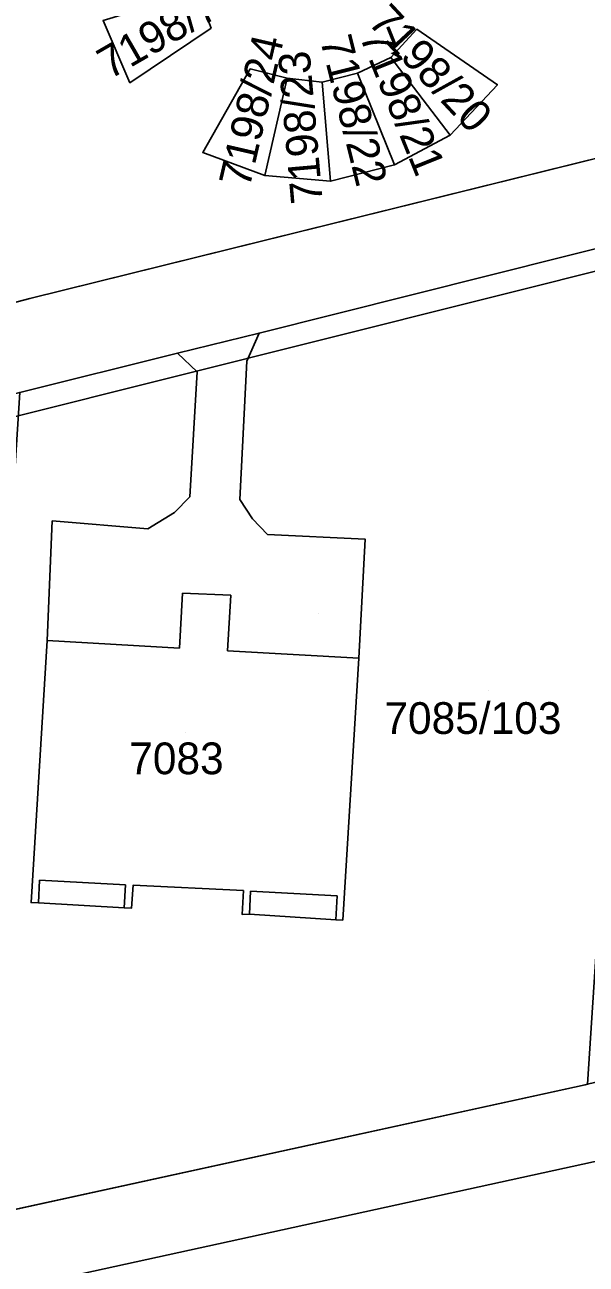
# Model space of a CAD drawing. Extents: x -266199 to -261993, y -1239047 to -1235108.
# Drawn here: x -263601.9 to -263566.5, y -1236679 to -1236600.9 of the extents above; entities that cross this region are included whole.
import ezdxf

# ---------------------------------------------------------------- set-up
doc = ezdxf.new("R2010")
doc.units = 0
for name, color, linetype in [('body_kn', 7, 'Continuous'), ('kladpar_druhypozemkov', 7, 'Continuous'), ('kladpar_hranice', 7, 'Continuous'), ('kladpar_parcelnecisla', 7, 'Continuous'), ('kladpar_plochy', 7, 'Continuous'), ('linie', 7, 'Continuous'), ('zappar_hrandruhpozemk', 7, 'Continuous')]:
    doc.layers.add(name, color=color, linetype=linetype)

msp = doc.modelspace()

# ---------------------------------------------------------------- linework, layer by layer
at = {"layer": 'body_kn'}
for p, q in [((-263590.13, -1236601.07), (-263590.13, -1236601.07)), ((-263577.17, -1236601.14), (-263577.17, -1236601.14)), ((-263577.17, -1236601.14), (-263577.17, -1236601.14)), ((-263578.82, -1236602.93), (-263578.82, -1236602.93)), ((-263587.67, -1236603.64), (-263587.67, -1236603.64)), ((-263587.67, -1236603.64), (-263587.67, -1236603.64)), ((-263580.9, -1236603.91), (-263580.9, -1236603.91)), ((-263595.24, -1236604.51), (-263595.24, -1236604.51)), ((-263595.24, -1236604.51), (-263595.24, -1236604.51)), ((-263585.33, -1236604.23), (-263585.33, -1236604.23)), ((-263585.33, -1236604.23), (-263585.33, -1236604.23)), ((-263583.13, -1236604.48), (-263583.13, -1236604.48)), ((-263583.13, -1236604.48), (-263583.13, -1236604.48)), ((-263572.1, -1236604.64), (-263572.1, -1236604.64)), ((-263575.08, -1236607.81), (-263575.08, -1236607.81)), ((-263575.08, -1236607.81), (-263575.08, -1236607.81)), ((-263590.66, -1236608.91), (-263590.66, -1236608.91)), ((-263578.58, -1236609.68), (-263578.58, -1236609.68)), ((-263586.75, -1236610.36), (-263586.75, -1236610.36)), ((-263582.61, -1236610.72), (-263582.61, -1236610.72)), ((-263601.55, -1236618.12), (-263601.55, -1236618.12)), ((-263587.11, -1236620.29), (-263587.11, -1236620.29)), ((-263592.24, -1236621.55), (-263592.24, -1236621.55)), ((-263587.88, -1236622.07), (-263587.88, -1236622.07)), ((-263591.01, -1236622.74), (-263591.01, -1236622.74)), ((-263591.48, -1236630.62), (-263591.48, -1236630.62)), ((-263588.33, -1236630.79), (-263588.33, -1236630.79)), ((-263592.43, -1236631.61), (-263592.43, -1236631.61)), ((-263587.52, -1236632.01), (-263587.52, -1236632.01)), ((-263600.14, -1236632.13), (-263600.14, -1236632.13)), ((-263594.12, -1236632.63), (-263594.12, -1236632.63)), ((-263586.58, -1236632.98), (-263586.58, -1236632.98)), ((-263580.42, -1236633.29), (-263580.42, -1236633.29)), ((-263591.94, -1236636.68), (-263591.94, -1236636.68)), ((-263588.89, -1236636.82), (-263588.89, -1236636.82)), ((-263600.46, -1236639.68), (-263600.46, -1236639.68)), ((-263592.13, -1236640.15), (-263592.13, -1236640.15)), ((-263589.09, -1236640.32), (-263589.09, -1236640.32)), ((-263580.82, -1236640.78), (-263580.82, -1236640.78)), ((-263580.82, -1236640.78), (-263580.82, -1236640.78)), ((-263600.94, -1236654.78), (-263600.94, -1236654.78)), ((-263595.52, -1236655.08), (-263595.52, -1236655.08)), ((-263595.05, -1236655.1), (-263595.05, -1236655.1)), ((-263588.1, -1236655.44), (-263588.1, -1236655.44)), ((-263587.64, -1236655.47), (-263587.64, -1236655.47)), ((-263601.47, -1236656.19), (-263601.47, -1236656.19)), ((-263601.01, -1236656.2), (-263601.01, -1236656.2)), ((-263582.2, -1236655.77), (-263582.2, -1236655.77)), ((-263595.61, -1236656.53), (-263595.61, -1236656.53)), ((-263595.61, -1236656.53), (-263595.61, -1236656.53)), ((-263595.14, -1236656.54), (-263595.14, -1236656.54)), ((-263588.18, -1236656.94), (-263588.18, -1236656.94)), ((-263587.72, -1236656.93), (-263587.72, -1236656.93)), ((-263587.72, -1236656.93), (-263587.72, -1236656.93)), ((-263582.28, -1236657.27), (-263582.28, -1236657.27)), ((-263581.84, -1236657.29), (-263581.84, -1236657.29)), ((-263566.58, -1236667.68), (-263566.58, -1236667.68))]:
    msp.add_line(p, q, dxfattribs=at)
at = {"layer": 'kladpar_druhypozemkov'}
for p, q in [((-263575.47, -1236603.53), (-263575.47, -1236603.53)), ((-263577.56, -1236605.91), (-263577.56, -1236605.91)), ((-263588.28, -1236606.75), (-263588.28, -1236606.75)), ((-263585.16, -1236607.54), (-263585.16, -1236607.54)), ((-263580.29, -1236607.54), (-263580.29, -1236607.54)), ((-263583.38, -1236637.94), (-263583.38, -1236637.94)), ((-263572.67, -1236642.8), (-263572.67, -1236642.8)), ((-263591.77, -1236645.5), (-263591.77, -1236645.5))]:
    msp.add_line(p, q, dxfattribs=at)
at = {"layer": 'kladpar_hranice'}
msp.add_line((-263580.82, -1236640.78), (-263581.84, -1236657.29), dxfattribs=at)
for points in [[(-263530.98, -1236600.62), (-263601.55, -1236618.12), (-263642.35, -1236628.54), (-263644.19, -1236628.96), (-263671.45, -1236635.78), (-263672.4, -1236632.76), (-263671.36, -1236630.6), (-263668.39, -1236629.81), (-263665.3, -1236628.98), (-263662.5, -1236628.23), (-263659.68, -1236627.47), (-263656.79, -1236626.7), (-263653.84, -1236625.91), (-263655.38, -1236620.13), (-263658.31, -1236620.91), (-263661.21, -1236621.69), (-263664.04, -1236622.44), (-263666.83, -1236623.18), (-263669.89, -1236624), (-263668.82, -1236622.01), (-263656.13, -1236613.16), (-263652.65, -1236609.13), (-263636.73, -1236565.67)], [(-263595.24, -1236604.51), (-263596.93, -1236600.58), (-263591.01, -1236598.78), (-263590.13, -1236601.07), (-263595.24, -1236604.51)], [(-263596.93, -1236600.58), (-263595.24, -1236604.51), (-263590.13, -1236601.07), (-263591.01, -1236598.78)], [(-263818.23, -1236668.04), (-263674.85, -1236633.55), (-263672.4, -1236632.76), (-263671.45, -1236635.78), (-263644.19, -1236628.96), (-263642.35, -1236628.54), (-263601.55, -1236618.12), (-263530.98, -1236600.62)], [(-263529.92, -1236600.16), (-263533.65, -1236606.02), (-263533.22, -1236606.88), (-263549.31, -1236610.77), (-263554.3, -1236612.06), (-263562.93, -1236614.23), (-263587.11, -1236620.29), (-263592.24, -1236621.55), (-263602.18, -1236624.03), (-263624.77, -1236629.66), (-263628.67, -1236630.7), (-263629.53, -1236630.92), (-263641.26, -1236633.86), (-263666.84, -1236640.26), (-263671.97, -1236641.58), (-263682.31, -1236644.18), (-263709.57, -1236651.04), (-263714.55, -1236652.26), (-263723.38, -1236654.51), (-263751.32, -1236661.62)], [(-263585.33, -1236604.23), (-263587.67, -1236603.64), (-263590.66, -1236608.91), (-263586.75, -1236610.36), (-263582.61, -1236610.72), (-263578.58, -1236609.68), (-263575.08, -1236607.81), (-263572.1, -1236604.64), (-263577.17, -1236601.14), (-263578.82, -1236602.93), (-263580.9, -1236603.91), (-263583.13, -1236604.48), (-263585.33, -1236604.23)], [(-263577.17, -1236601.14), (-263572.1, -1236604.64), (-263575.08, -1236607.81), (-263578.82, -1236602.93), (-263577.17, -1236601.14)], [(-263575.08, -1236607.81), (-263578.58, -1236609.68), (-263580.9, -1236603.91), (-263578.82, -1236602.93), (-263575.08, -1236607.81)], [(-263587.67, -1236603.64), (-263585.33, -1236604.23), (-263586.75, -1236610.36), (-263590.66, -1236608.91), (-263587.67, -1236603.64)], [(-263583.13, -1236604.48), (-263580.9, -1236603.91), (-263578.58, -1236609.68), (-263582.61, -1236610.72), (-263583.13, -1236604.48)], [(-263585.33, -1236604.23), (-263583.13, -1236604.48), (-263582.61, -1236610.72), (-263586.75, -1236610.36), (-263585.33, -1236604.23)], [(-263562.93, -1236614.23), (-263566.43, -1236667.64), (-263566.58, -1236667.68), (-263605.51, -1236676.19), (-263602.18, -1236624.03), (-263592.24, -1236621.55), (-263591.01, -1236622.74), (-263591.48, -1236630.62), (-263592.43, -1236631.61), (-263594.12, -1236632.63), (-263600.14, -1236632.13), (-263600.46, -1236639.68), (-263601.47, -1236656.19)], [(-263581.84, -1236657.29), (-263580.82, -1236640.78), (-263580.42, -1236633.29), (-263586.58, -1236632.98), (-263587.52, -1236632.01), (-263588.33, -1236630.79), (-263587.88, -1236622.07), (-263587.11, -1236620.29), (-263562.93, -1236614.23)], [(-263601.47, -1236656.19), (-263600.46, -1236639.68), (-263600.14, -1236632.13), (-263594.12, -1236632.63), (-263592.43, -1236631.61), (-263591.48, -1236630.62), (-263591.01, -1236622.74), (-263592.24, -1236621.55), (-263587.11, -1236620.29), (-263587.88, -1236622.07), (-263588.33, -1236630.79), (-263587.52, -1236632.01), (-263586.58, -1236632.98), (-263580.42, -1236633.29), (-263580.82, -1236640.78)], [(-263595.14, -1236656.54), (-263595.05, -1236655.1), (-263588.1, -1236655.44), (-263588.18, -1236656.94)], [(-263588.18, -1236656.94), (-263588.1, -1236655.44), (-263595.05, -1236655.1), (-263595.14, -1236656.54)], [(-263601.47, -1236656.19), (-263601.01, -1236656.2), (-263595.61, -1236656.53), (-263595.14, -1236656.54)], [(-263595.14, -1236656.54), (-263595.61, -1236656.53), (-263601.01, -1236656.2), (-263601.47, -1236656.19)], [(-263588.18, -1236656.94), (-263587.72, -1236656.93), (-263582.28, -1236657.27), (-263581.84, -1236657.29)], [(-263581.84, -1236657.29), (-263582.28, -1236657.27), (-263587.72, -1236656.93), (-263588.18, -1236656.94)], [(-263519.71, -1236669.67), (-263530.05, -1236672), (-263545.19, -1236675.4), (-263560.15, -1236678.77), (-263575.39, -1236682.2), (-263590.24, -1236685.54), (-263606.64, -1236689.23), (-263619.66, -1236692.16), (-263636.77, -1236696.02), (-263650.43, -1236699.09), (-263665.43, -1236702.47), (-263681.59, -1236706.1), (-263696.02, -1236709.35), (-263706.81, -1236711.78), (-263716.68, -1236714), (-263718.15, -1236705.82), (-263719.02, -1236701.01), (-263684.43, -1236693.45), (-263644.25, -1236684.66), (-263605.51, -1236676.19), (-263566.58, -1236667.68), (-263566.43, -1236667.64), (-263522.32, -1236657.09), (-263519.71, -1236669.67)]]:
    msp.add_lwpolyline(points, dxfattribs=at)
at = {"layer": 'kladpar_plochy'}
for p, q in [((-263590.13, -1236601.07), (-263591.01, -1236598.78)), ((-263530.98, -1236600.62), (-263601.55, -1236618.12)), ((-263596.93, -1236600.58), (-263595.24, -1236604.51)), ((-263595.24, -1236604.51), (-263590.13, -1236601.07)), ((-263577.17, -1236601.14), (-263578.82, -1236602.93)), ((-263572.1, -1236604.64), (-263577.17, -1236601.14)), ((-263578.82, -1236602.93), (-263580.9, -1236603.91)), ((-263587.67, -1236603.64), (-263590.66, -1236608.91)), ((-263585.33, -1236604.23), (-263587.67, -1236603.64)), ((-263580.9, -1236603.91), (-263583.13, -1236604.48)), ((-263583.13, -1236604.48), (-263585.33, -1236604.23)), ((-263575.08, -1236607.81), (-263572.1, -1236604.64)), ((-263578.58, -1236609.68), (-263575.08, -1236607.81)), ((-263590.66, -1236608.91), (-263586.75, -1236610.36)), ((-263582.61, -1236610.72), (-263578.58, -1236609.68)), ((-263586.75, -1236610.36), (-263582.61, -1236610.72)), ((-263601.55, -1236618.12), (-263642.35, -1236628.54)), ((-263605.51, -1236676.19), (-263566.58, -1236667.68)), ((-263566.58, -1236667.68), (-263566.43, -1236667.64))]:
    msp.add_line(p, q, dxfattribs=at)
for points in [[(-263595.24, -1236604.51), (-263596.93, -1236600.58), (-263591.01, -1236598.78), (-263590.13, -1236601.07)], [(-263577.17, -1236601.14), (-263572.1, -1236604.64), (-263575.08, -1236607.81), (-263578.82, -1236602.93)], [(-263575.08, -1236607.81), (-263578.58, -1236609.68), (-263580.9, -1236603.91), (-263578.82, -1236602.93)], [(-263587.67, -1236603.64), (-263585.33, -1236604.23), (-263586.75, -1236610.36), (-263590.66, -1236608.91)], [(-263583.13, -1236604.48), (-263580.9, -1236603.91), (-263578.58, -1236609.68), (-263582.61, -1236610.72)], [(-263585.33, -1236604.23), (-263583.13, -1236604.48), (-263582.61, -1236610.72), (-263586.75, -1236610.36)], [(-263580.82, -1236640.78), (-263581.84, -1236657.29), (-263582.28, -1236657.27), (-263587.72, -1236656.93), (-263588.18, -1236656.94), (-263588.1, -1236655.44), (-263595.05, -1236655.1), (-263595.14, -1236656.54), (-263595.61, -1236656.53), (-263601.01, -1236656.2), (-263601.47, -1236656.19), (-263600.46, -1236639.68), (-263600.14, -1236632.13), (-263594.12, -1236632.63), (-263592.43, -1236631.61), (-263591.48, -1236630.62), (-263591.01, -1236622.74), (-263592.24, -1236621.55), (-263587.11, -1236620.29), (-263587.88, -1236622.07), (-263588.33, -1236630.79), (-263587.52, -1236632.01), (-263586.58, -1236632.98), (-263580.42, -1236633.29)]]:
    msp.add_lwpolyline(points, close=True, dxfattribs=at)
for points in [[(-263818.23, -1236668.04), (-263674.85, -1236633.55), (-263672.4, -1236632.76), (-263671.45, -1236635.78), (-263644.19, -1236628.96), (-263642.35, -1236628.54), (-263601.55, -1236618.12), (-263530.98, -1236600.62)], [(-263529.92, -1236600.16), (-263533.65, -1236606.02), (-263533.22, -1236606.88), (-263549.31, -1236610.77), (-263554.3, -1236612.06), (-263562.93, -1236614.23), (-263587.11, -1236620.29), (-263592.24, -1236621.55), (-263602.18, -1236624.03), (-263624.77, -1236629.66), (-263628.67, -1236630.7), (-263629.53, -1236630.92), (-263641.26, -1236633.86), (-263666.84, -1236640.26), (-263671.97, -1236641.58), (-263682.31, -1236644.18), (-263709.57, -1236651.04), (-263714.55, -1236652.26), (-263723.38, -1236654.51), (-263751.32, -1236661.62)], [(-263602.18, -1236624.03), (-263592.24, -1236621.55), (-263591.01, -1236622.74), (-263591.48, -1236630.62), (-263592.43, -1236631.61), (-263594.12, -1236632.63), (-263600.14, -1236632.13), (-263600.46, -1236639.68), (-263601.47, -1236656.19), (-263601.01, -1236656.2), (-263595.61, -1236656.53), (-263595.14, -1236656.54), (-263595.05, -1236655.1), (-263588.1, -1236655.44), (-263588.18, -1236656.94), (-263587.72, -1236656.93), (-263582.28, -1236657.27), (-263581.84, -1236657.29), (-263580.82, -1236640.78), (-263580.42, -1236633.29), (-263586.58, -1236632.98), (-263587.52, -1236632.01), (-263588.33, -1236630.79), (-263587.88, -1236622.07), (-263587.11, -1236620.29), (-263562.93, -1236614.23)], [(-263566.43, -1236667.64), (-263566.58, -1236667.68), (-263605.51, -1236676.19)]]:
    msp.add_lwpolyline(points, dxfattribs=at)
at = {"layer": 'linie'}
for points in [[(-263908.36, -1236702.07), (-263845.29, -1236686.31), (-263749.77, -1236662.37), (-263652.33, -1236638.05), (-263553.25, -1236613.22), (-263536.97, -1236609.13), (-263532.95, -1236608.14)], [(-263718.15, -1236705.82), (-263532.54, -1236665.19), (-263418.65, -1236639.94)]]:
    msp.add_lwpolyline(points, dxfattribs=at)
at = {"layer": 'zappar_hrandruhpozemk'}
for p, q in [((-263588.89, -1236636.82), (-263591.94, -1236636.68)), ((-263600.94, -1236654.78), (-263601.01, -1236656.2)), ((-263595.52, -1236655.08), (-263600.94, -1236654.78)), ((-263595.61, -1236656.53), (-263595.52, -1236655.08)), ((-263587.72, -1236656.93), (-263587.64, -1236655.47)), ((-263587.64, -1236655.47), (-263582.2, -1236655.77)), ((-263582.2, -1236655.77), (-263582.28, -1236657.27))]:
    msp.add_line(p, q, dxfattribs=at)
for points in [[(-263591.94, -1236636.68), (-263592.13, -1236640.15), (-263600.46, -1236639.68)], [(-263580.82, -1236640.78), (-263589.09, -1236640.32), (-263588.89, -1236636.82)]]:
    msp.add_lwpolyline(points, dxfattribs=at)

# ---------------------------------------------------------------- texts
at = {"layer": 'kladpar_parcelnecisla'}
for s, rotation, p in [('7198/7', 30, (-263596.531, -1236604.335)), ('7198/20', 313, (-263580.323, -1236600.737)), ('7198/22', 284, (-263583.279, -1236601.784)), ('7198/21', 292, (-263580.808, -1236601.569)), ('7198/24', 77, (-263587.713, -1236611.201)), ('7198/23', 95, (-263583.091, -1236612.067))]:
    msp.add_text(s, height=2, rotation=rotation, dxfattribs=at).set_placement(p)
for s, p in [('7085/103', (-263579.217, -1236645.56)), ('7083', (-263595.288, -1236648.1))]:
    msp.add_text(s, height=2, dxfattribs=at).set_placement(p)

doc.saveas('drawing.dxf')
